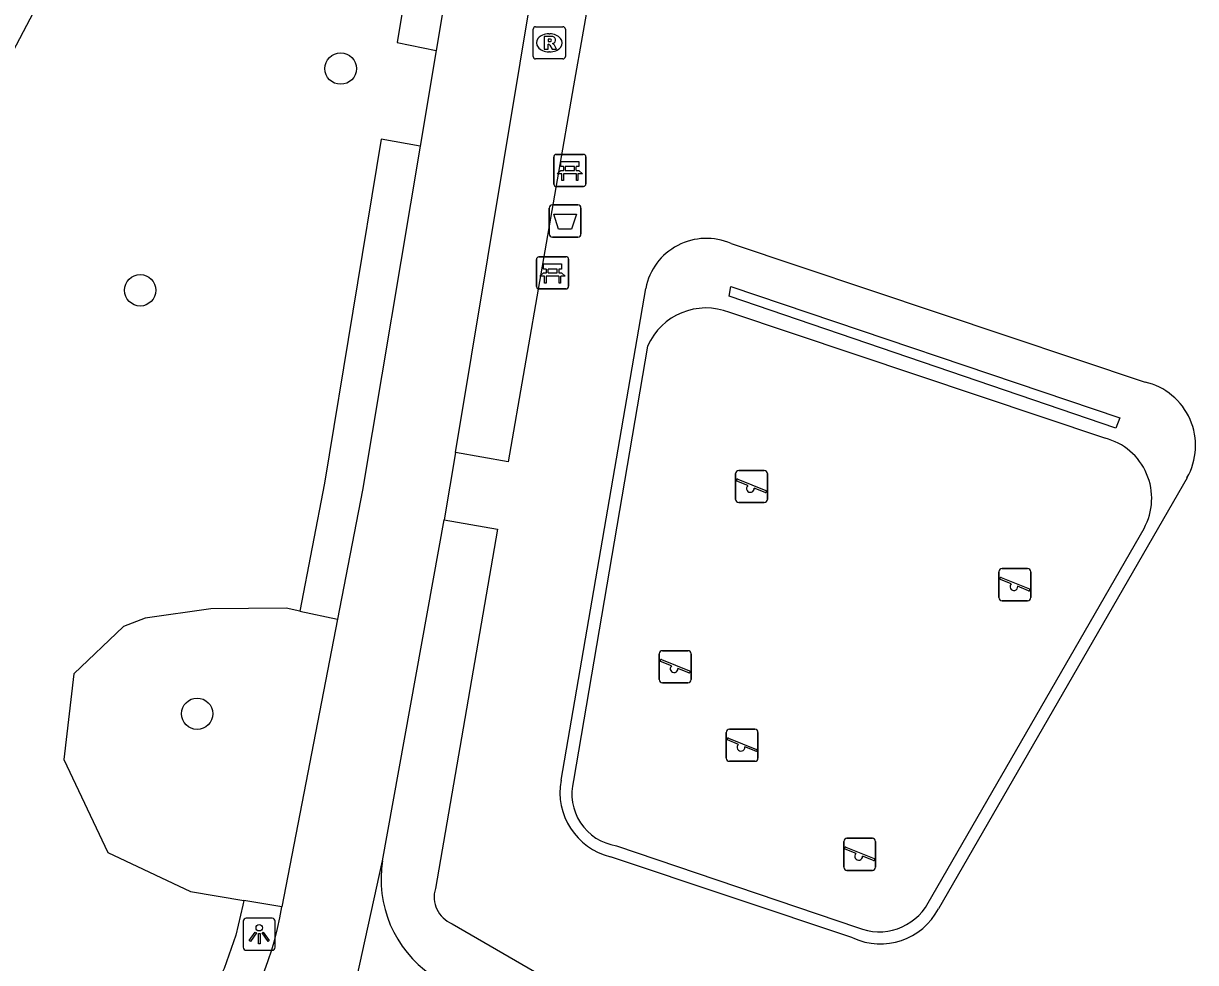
# Model space of a CAD drawing. Extents: x 162812 to 163818, y 381639 to 382470.
# Drawn here: x 163090.46 to 163126.93, y 381810.67 to 381839.9 of the extents above; entities that cross this region are included whole.
import ezdxf

# ---------------------------------------------------------------- set-up
doc = ezdxf.new("R2010")
doc.units = 0
for name, color, linetype in [('IMGEO_Afvalbak', 7, 'Continuous'), ('IMGEO_Bank', 7, 'Continuous'), ('IMGEO_Boom', 7, 'Continuous'), ('IMGEO_Groenvoorziening', 7, 'Continuous'), ('IMGEO_Lichtpunt', 7, 'Continuous'), ('IMGEO_Muur', 7, 'Continuous'), ('IMGEO_Rioolput', 7, 'Continuous'), ('IMGEO_Speelvoorziening', 7, 'Continuous'), ('IMGEO_Voetpad_gesloten', 7, 'Continuous'), ('IMGEO_Voetpad_open', 7, 'Continuous')]:
    doc.layers.add(name, color=color, linetype=linetype)

msp = doc.modelspace()

# ---------------------------------------------------------------- linework, layer by layer
at = {"layer": 'IMGEO_Afvalbak'}
for p, q in [((163106.817, 381833.352), (163106.817, 381834.152)), ((163106.817, 381834.152), (163106.817, 381833.352)), ((163106.917, 381834.252), (163107.707, 381834.252)), ((163107.707, 381834.252), (163106.917, 381834.252)), ((163107.807, 381834.152), (163107.807, 381833.352)), ((163107.807, 381833.352), (163107.807, 381834.152)), ((163107.707, 381833.252), (163106.917, 381833.252)), ((163106.917, 381833.252), (163107.707, 381833.252))]:
    msp.add_line(p, q, dxfattribs=at)
msp.add_lwpolyline([(163106.96, 381833.966), (163107.664, 381833.966), (163107.515, 381833.496), (163107.109, 381833.496), (163106.96, 381833.966)], dxfattribs=at)
for centre, start, end in [((163106.917, 381834.152), 90, 180), ((163106.917, 381834.152), 90, 180), ((163107.707, 381834.152), 0, 90), ((163107.707, 381834.152), 360, 90), ((163106.917, 381833.352), 180, 270), ((163106.917, 381833.352), 180, 270), ((163107.707, 381833.352), 270, 0), ((163107.707, 381833.352), 270, 0)]:
    msp.add_arc(centre, 0.1, start, end, dxfattribs=at)
at = {"layer": 'IMGEO_Bank'}
for p, q in [((163107.036, 381835.825), (163107.877, 381835.825)), ((163107.877, 381835.825), (163107.036, 381835.825)), ((163106.961, 381834.9), (163106.961, 381835.741)), ((163106.961, 381835.741), (163106.961, 381834.9)), ((163107.27, 381835.331), (163107.27, 381835.437)), ((163107.314, 381835.437), (163107.314, 381835.331)), ((163107.602, 381835.443), (163107.32, 381835.443)), ((163107.608, 381835.331), (163107.608, 381835.437)), ((163107.652, 381835.437), (163107.652, 381835.331)), ((163107.961, 381835.75), (163107.961, 381834.909)), ((163107.961, 381834.909), (163107.961, 381835.75)), ((163107.658, 381835.223), (163107.265, 381835.223)), ((163107.32, 381835.325), (163107.602, 381835.325)), ((163107.886, 381834.825), (163107.045, 381834.825)), ((163107.045, 381834.825), (163107.886, 381834.825)), ((163106.422, 381831.71), (163106.422, 381832.551)), ((163106.422, 381832.551), (163106.422, 381831.71)), ((163106.497, 381832.635), (163107.338, 381832.635)), ((163107.338, 381832.635), (163106.497, 381832.635)), ((163107.422, 381832.56), (163107.422, 381831.719)), ((163107.422, 381831.719), (163107.422, 381832.56)), ((163106.731, 381832.141), (163106.731, 381832.247)), ((163106.775, 381832.247), (163106.775, 381832.141)), ((163107.063, 381832.253), (163106.781, 381832.253)), ((163107.069, 381832.141), (163107.069, 381832.247)), ((163107.113, 381832.247), (163107.113, 381832.141)), ((163107.119, 381832.033), (163106.726, 381832.033)), ((163106.781, 381832.135), (163107.063, 381832.135)), ((163107.347, 381831.635), (163106.506, 381831.635)), ((163106.506, 381831.635), (163107.347, 381831.635))]:
    msp.add_line(p, q, dxfattribs=at)
for points in [[(163107.264, 381835.443), (163107.178, 381835.443), (163107.178, 381835.604), (163107.741, 381835.604), (163107.741, 381835.443), (163107.658, 381835.443)], [(163107.208, 381835.223), (163107.066, 381835.223), (163107.178, 381835.325), (163107.264, 381835.325)], [(163107.258, 381835.216), (163107.258, 381835.009), (163107.215, 381835.009), (163107.215, 381835.216)], [(163107.658, 381835.325), (163107.741, 381835.325), (163107.853, 381835.223), (163107.714, 381835.223)], [(163107.708, 381835.216), (163107.708, 381835.009), (163107.664, 381835.009), (163107.664, 381835.216)], [(163106.725, 381832.253), (163106.639, 381832.253), (163106.639, 381832.414), (163107.202, 381832.414), (163107.202, 381832.253), (163107.119, 381832.253)], [(163106.669, 381832.033), (163106.527, 381832.033), (163106.639, 381832.135), (163106.725, 381832.135)], [(163106.719, 381832.026), (163106.719, 381831.819), (163106.676, 381831.819), (163106.676, 381832.026)], [(163107.119, 381832.135), (163107.202, 381832.135), (163107.314, 381832.033), (163107.175, 381832.033)], [(163107.169, 381832.026), (163107.169, 381831.819), (163107.125, 381831.819), (163107.125, 381832.026)]]:
    msp.add_lwpolyline(points, dxfattribs=at)
for centre, radius, start, end in [((163107.039, 381835.747), 0.0779, 92.4484, 184.2845), ((163107.039, 381835.747), 0.0779, 92.4484, 184.2845), ((163107.883, 381835.747), 0.0779, 2.4484, 94.2845), ((163107.883, 381835.747), 0.0779, 2.4484, 94.2845), ((163107.263, 381835.436), 0.00671, 2.8957, 87.1043), ((163107.32, 381835.436), 0.00671, 92.8957, 177.1043), ((163107.602, 381835.436), 0.00671, 2.8957, 87.1043), ((163107.659, 381835.436), 0.00671, 92.8957, 177.1043), ((163107.208, 381835.216), 0.00671, 2.8957, 87.1043), ((163107.265, 381835.216), 0.00671, 92.8957, 177.1043), ((163107.263, 381835.332), 0.00671, 272.8957, 357.1043), ((163107.32, 381835.332), 0.00671, 182.8957, 267.1043), ((163107.602, 381835.332), 0.00671, 272.8957, 357.1043), ((163107.659, 381835.332), 0.00671, 182.8957, 267.1043), ((163107.657, 381835.216), 0.00671, 2.8957, 87.1043), ((163107.714, 381835.216), 0.00671, 92.8957, 177.1043), ((163107.039, 381834.903), 0.0779, 182.4484, 274.2845), ((163107.039, 381834.903), 0.0779, 182.4484, 274.2845), ((163107.883, 381834.903), 0.0779, 272.4484, 4.2845), ((163107.883, 381834.903), 0.0779, 272.4484, 4.2845), ((163106.5, 381832.557), 0.0779, 92.4484, 184.2845), ((163106.5, 381832.557), 0.0779, 92.4484, 184.2845), ((163107.344, 381832.557), 0.0779, 2.4484, 94.2845), ((163107.344, 381832.557), 0.0779, 2.4484, 94.2845), ((163106.724, 381832.246), 0.00671, 2.8957, 87.1043), ((163106.781, 381832.246), 0.00671, 92.8957, 177.1043), ((163107.063, 381832.246), 0.00671, 2.8957, 87.1043), ((163107.12, 381832.246), 0.00671, 92.8957, 177.1043), ((163106.669, 381832.026), 0.00671, 2.8957, 87.1043), ((163106.726, 381832.026), 0.00671, 92.8957, 177.1043), ((163106.724, 381832.142), 0.00671, 272.8957, 357.1043), ((163106.781, 381832.142), 0.00671, 182.8957, 267.1043), ((163107.063, 381832.142), 0.00671, 272.8957, 357.1043), ((163107.12, 381832.142), 0.00671, 182.8957, 267.1043), ((163107.118, 381832.026), 0.00671, 2.8957, 87.1043), ((163107.175, 381832.026), 0.00671, 92.8957, 177.1043), ((163106.5, 381831.713), 0.0779, 182.4484, 274.2845), ((163106.5, 381831.713), 0.0779, 182.4484, 274.2845), ((163107.344, 381831.713), 0.0779, 272.4484, 4.2845), ((163107.344, 381831.713), 0.0779, 272.4484, 4.2845)]:
    msp.add_arc(centre, radius, start, end, dxfattribs=at)
at = {"layer": 'IMGEO_Boom'}
for centre in [(163100.328, 381838.496), (163094.089, 381831.594), (163095.862, 381818.412)]:
    msp.add_circle(centre, 0.489, dxfattribs=at)
at = {"layer": 'IMGEO_Groenvoorziening'}
for points in [[(163076.88, 381813.818), (163098.212, 381854.416), (163097.666, 381854.748), (163092.744, 381857.74), (163073.629, 381869.358)], [(163105.668, 381861.359), (163105.323, 381858.982), (163102.085, 381839.303), (163103.298, 381839.057)], [(163102.801, 381836.083), (163101.591, 381836.3), (163099.829, 381825.588), (163099.058, 381821.608)], [(163099.058, 381821.608), (163098.633, 381821.699), (163096.287, 381821.678), (163094.247, 381821.393), (163093.573, 381821.127), (163092.023, 381819.659), (163091.717, 381816.986), (163093.084, 381814.089), (163095.654, 381812.885), (163097.313, 381812.601)], [(163099.058, 381821.608), (163100.231, 381821.355)], [(163097.313, 381812.601), (163097.285, 381812.456), (163097.065, 381811.518), (163096.699, 381810.48), (163096.323, 381809.712), (163095.3, 381808.222), (163090.397, 381802.347), (163076.88, 381813.818)], [(163098.497, 381812.398), (163097.313, 381812.601)]]:
    msp.add_lwpolyline(points, dxfattribs=at)
at = {"layer": 'IMGEO_Lichtpunt'}
for p, q in [((163097.295, 381811.953), (163097.295, 381811.146)), ((163097.295, 381811.953), (163097.295, 381811.146)), ((163098.197, 381812.048), (163097.389, 381812.048)), ((163098.197, 381812.048), (163097.389, 381812.048)), ((163098.291, 381811.146), (163098.291, 381811.953)), ((163098.291, 381811.146), (163098.291, 381811.953)), ((163097.389, 381811.052), (163098.197, 381811.052)), ((163097.389, 381811.052), (163098.197, 381811.052))]:
    msp.add_line(p, q, dxfattribs=at)
for points in [[(163097.669, 381811.617), (163097.708, 381811.589), (163097.52, 381811.327), (163097.482, 381811.354), (163097.669, 381811.617)], [(163097.771, 381811.569), (163097.818, 381811.569), (163097.818, 381811.247), (163097.771, 381811.247), (163097.771, 381811.569)], [(163097.881, 381811.589), (163097.919, 381811.616), (163098.106, 381811.354), (163098.067, 381811.326), (163097.881, 381811.589)]]:
    msp.add_lwpolyline(points, dxfattribs=at)
msp.add_circle((163097.794, 381811.751), 0.0994, dxfattribs=at)
for centre, start, end in [((163097.389, 381811.953), 90, 180), ((163097.389, 381811.953), 90, 180), ((163098.197, 381811.953), 0, 90), ((163098.197, 381811.953), 0, 90), ((163097.389, 381811.146), 180, 270), ((163097.389, 381811.146), 180, 270), ((163098.197, 381811.146), 270, 0), ((163098.197, 381811.146), 270, 360)]:
    msp.add_arc(centre, 0.0946, start, end, dxfattribs=at)
at = {"layer": 'IMGEO_Muur'}
for points in [[(163112.482, 381833.048), (163125.361, 381828.738)], [(163107.187, 381816.342), (163109.821, 381831.654)], [(163124.455, 381827.307), (163112.42, 381831.406), (163112.473, 381831.708), (163124.577, 381827.624), (163124.455, 381827.307)], [(163124.115, 381826.991), (163112.435, 381830.9)], [(163109.877, 381829.854), (163107.574, 381816.332)], [(163126.667, 381825.753), (163118.935, 381812.344)], [(163118.612, 381812.522), (163125.329, 381824.182)], [(163108.908, 381814.303), (163116.409, 381811.76)], [(163116.266, 381811.439), (163108.723, 381813.963)]]:
    msp.add_lwpolyline(points, dxfattribs=at)
for centre, radius, start, end in [((163111.71, 381831.285), 1.925, 66.3483, 168.9484), ((163111.696, 381829.057), 1.986, 68.1391, 156.3415), ((163124.901, 381826.759), 2.032, 330.3361, 76.9247), ((163123.633, 381825.116), 1.936, 331.1731, 75.5732), ((163109.214, 381815.965), 2.062, 169.4741, 256.2225), ((163109.157, 381815.919), 1.635, 165.3889, 261.2583), ((163117.085, 381813.372), 1.748, 247.2492, 330.911), ((163117.124, 381813.298), 2.047, 245.2255, 332.2359)]:
    msp.add_arc(centre, radius, start, end, dxfattribs=at)
at = {"layer": 'IMGEO_Rioolput'}
for p, q in [((163106.32, 381838.87), (163106.32, 381839.722)), ((163106.395, 381839.796), (163107.247, 381839.796)), ((163106.808, 381839.576), (163106.833, 381839.576)), ((163107.321, 381839.722), (163107.321, 381838.87)), ((163107.247, 381838.796), (163106.395, 381838.796)), ((163106.831, 381839.016), (163106.806, 381839.016))]:
    msp.add_line(p, q, dxfattribs=at)
for points in [[(163106.32, 381838.87), (163106.32, 381839.722)], [(163106.395, 381839.796), (163107.247, 381839.796)], [(163106.909, 381839.494), (163106.657, 381839.496), (163106.657, 381839.096)], [(163107.321, 381839.722), (163107.321, 381838.87)], [(163106.657, 381839.096), (163106.781, 381839.096), (163106.781, 381839.258), (163106.792, 381839.258)], [(163106.835, 381839.415), (163106.781, 381839.415), (163106.781, 381839.334)], [(163106.781, 381839.334), (163106.833, 381839.334)], [(163106.839, 381839.229), (163106.91, 381839.096), (163107.05, 381839.096), (163106.985, 381839.222)], [(163107.247, 381838.796), (163106.395, 381838.796)]]:
    msp.add_lwpolyline(points, dxfattribs=at)
for centre, radius, start, end in [((163106.397, 381839.72), 0.0765, 91.552, 178.448), ((163106.397, 381839.72), 0.0765, 91.552, 178.448), ((163106.908, 381839.384), 0.109, 350.3612, 89.416), ((163107.245, 381839.72), 0.0765, 1.552, 88.448), ((163107.245, 381839.72), 0.0765, 1.552, 88.448), ((163106.791, 381839.205), 0.0533, 26.0293, 88.6989), ((163106.817, 381839.523), 0.19, 274.7715, 282.9687), ((163106.841, 381839.319), 0.0964, 77.0061, 93.1865), ((163106.855, 381839.376), 0.0378, 276.6634, 79.6772), ((163106.906, 381839.384), 0.112, 277.5842, 350.9817), ((163106.89, 381839.169), 0.108, 29.5134, 73.7905), ((163106.397, 381838.872), 0.0765, 181.552, 268.448), ((163106.397, 381838.872), 0.0765, 181.552, 268.448), ((163107.245, 381838.872), 0.0765, 271.552, 358.448), ((163107.245, 381838.872), 0.0765, 271.552, 358.448)]:
    msp.add_arc(centre, radius, start, end, dxfattribs=at)
for centre, major_axis, ratio, start_param, end_param in [((163106.807, 381839.296), (-0.387, 0.002), 0.722429, 4.712389, 7.853982), ((163106.832, 381839.296), (-0.39, 0.002), 0.717154, 1.570796, 4.712389)]:
    msp.add_ellipse(centre, major_axis=major_axis, ratio=ratio, start_param=start_param, end_param=end_param, dxfattribs=at)
at = {"layer": 'IMGEO_Speelvoorziening'}
for p, q in [((163112.717, 381825.987), (163113.507, 381825.987)), ((163113.507, 381825.987), (163112.717, 381825.987)), ((163112.617, 381825.087), (163112.617, 381825.887)), ((163112.617, 381825.887), (163112.617, 381825.087)), ((163113, 381825.515), (163112.661, 381825.652)), ((163112.686, 381825.712), (163113.562, 381825.359)), ((163113.607, 381825.887), (163113.607, 381825.087)), ((163113.607, 381825.087), (163113.607, 381825.887)), ((163113.538, 381825.299), (163113.198, 381825.436)), ((163113.507, 381824.987), (163112.717, 381824.987)), ((163112.717, 381824.987), (163113.507, 381824.987)), ((163120.816, 381822.031), (163120.816, 381822.831)), ((163120.816, 381822.831), (163120.816, 381822.031)), ((163120.916, 381822.931), (163121.706, 381822.931)), ((163121.706, 381822.931), (163120.916, 381822.931)), ((163121.806, 381822.831), (163121.806, 381822.031)), ((163121.806, 381822.031), (163121.806, 381822.831)), ((163121.199, 381822.459), (163120.86, 381822.596)), ((163120.885, 381822.656), (163121.761, 381822.303)), ((163121.737, 381822.243), (163121.397, 381822.38)), ((163121.706, 381821.931), (163120.916, 381821.931)), ((163120.916, 381821.931), (163121.706, 381821.931)), ((163110.243, 381819.476), (163110.243, 381820.276)), ((163110.243, 381820.276), (163110.243, 381819.476)), ((163110.343, 381820.376), (163111.133, 381820.376)), ((163111.133, 381820.376), (163110.343, 381820.376)), ((163111.233, 381820.276), (163111.233, 381819.476)), ((163111.233, 381819.476), (163111.233, 381820.276)), ((163110.626, 381819.904), (163110.287, 381820.041)), ((163110.312, 381820.101), (163111.188, 381819.748)), ((163111.164, 381819.688), (163110.824, 381819.825)), ((163111.133, 381819.376), (163110.343, 381819.376)), ((163110.343, 381819.376), (163111.133, 381819.376)), ((163112.425, 381817.932), (163113.215, 381817.932)), ((163113.215, 381817.932), (163112.425, 381817.932)), ((163112.325, 381817.032), (163112.325, 381817.832)), ((163112.325, 381817.832), (163112.325, 381817.032)), ((163112.708, 381817.46), (163112.369, 381817.597)), ((163112.394, 381817.657), (163113.27, 381817.304)), ((163113.315, 381817.832), (163113.315, 381817.032)), ((163113.315, 381817.032), (163113.315, 381817.832)), ((163113.246, 381817.244), (163112.906, 381817.381)), ((163113.215, 381816.932), (163112.425, 381816.932)), ((163112.425, 381816.932), (163113.215, 381816.932)), ((163115.985, 381813.635), (163115.985, 381814.435)), ((163115.985, 381814.435), (163115.985, 381813.635)), ((163116.085, 381814.535), (163116.875, 381814.535)), ((163116.875, 381814.535), (163116.085, 381814.535)), ((163116.975, 381814.435), (163116.975, 381813.635)), ((163116.975, 381813.635), (163116.975, 381814.435)), ((163116.368, 381814.063), (163116.029, 381814.2)), ((163116.054, 381814.26), (163116.93, 381813.907)), ((163116.906, 381813.847), (163116.566, 381813.984)), ((163116.875, 381813.535), (163116.085, 381813.535)), ((163116.085, 381813.535), (163116.875, 381813.535))]:
    msp.add_line(p, q, dxfattribs=at)
for centre, radius, start, end in [((163112.717, 381825.887), 0.1, 90, 180), ((163112.717, 381825.887), 0.1, 90, 180), ((163113.507, 381825.887), 0.1, 0, 90), ((163113.507, 381825.887), 0.1, 360, 90), ((163112.674, 381825.682), 0.0327, 68.078, 248.078), ((163113.079, 381825.425), 0.12, 130.9928, 5.1632), ((163113.55, 381825.329), 0.0327, 248.078, 68.078), ((163112.717, 381825.087), 0.1, 180, 270), ((163112.717, 381825.087), 0.1, 180, 270), ((163113.507, 381825.087), 0.1, 270, 0), ((163113.507, 381825.087), 0.1, 270, 0), ((163120.916, 381822.831), 0.1, 90, 180), ((163120.916, 381822.831), 0.1, 90, 180), ((163121.706, 381822.831), 0.1, 0, 90), ((163121.706, 381822.831), 0.1, 360, 90), ((163120.873, 381822.626), 0.0327, 68.078, 248.078), ((163121.278, 381822.369), 0.12, 130.9928, 5.1632), ((163121.749, 381822.273), 0.0327, 248.078, 68.078), ((163120.916, 381822.031), 0.1, 180, 270), ((163120.916, 381822.031), 0.1, 180, 270), ((163121.706, 381822.031), 0.1, 270, 0), ((163121.706, 381822.031), 0.1, 270, 0), ((163110.343, 381820.276), 0.1, 90, 180), ((163110.343, 381820.276), 0.1, 90, 180), ((163111.133, 381820.276), 0.1, 0, 90), ((163111.133, 381820.276), 0.1, 360, 90), ((163110.3, 381820.071), 0.0327, 68.078, 248.078), ((163110.705, 381819.814), 0.12, 130.9928, 5.1632), ((163111.176, 381819.718), 0.0327, 248.078, 68.078), ((163110.343, 381819.476), 0.1, 180, 270), ((163110.343, 381819.476), 0.1, 180, 270), ((163111.133, 381819.476), 0.1, 270, 0), ((163111.133, 381819.476), 0.1, 270, 0), ((163112.425, 381817.832), 0.1, 90, 180), ((163112.425, 381817.832), 0.1, 90, 180), ((163113.215, 381817.832), 0.1, 0, 90), ((163113.215, 381817.832), 0.1, 360, 90), ((163112.382, 381817.627), 0.0327, 68.078, 248.078), ((163112.787, 381817.37), 0.12, 130.9928, 5.1632), ((163113.258, 381817.274), 0.0327, 248.078, 68.078), ((163112.425, 381817.032), 0.1, 180, 270), ((163112.425, 381817.032), 0.1, 180, 270), ((163113.215, 381817.032), 0.1, 270, 0), ((163113.215, 381817.032), 0.1, 270, 0), ((163116.085, 381814.435), 0.1, 90, 180), ((163116.085, 381814.435), 0.1, 90, 180), ((163116.875, 381814.435), 0.1, 0, 90), ((163116.875, 381814.435), 0.1, 360, 90), ((163116.042, 381814.23), 0.0327, 68.078, 248.078), ((163116.447, 381813.973), 0.12, 130.9928, 5.1632), ((163116.085, 381813.635), 0.1, 180, 270), ((163116.085, 381813.635), 0.1, 180, 270), ((163116.875, 381813.635), 0.1, 270, 0), ((163116.875, 381813.635), 0.1, 270, 0), ((163116.918, 381813.877), 0.0327, 248.078, 68.078)]:
    msp.add_arc(centre, radius, start, end, dxfattribs=at)
at = {"layer": 'IMGEO_Voetpad_gesloten'}
for points in [[(163106.512, 381858.816), (163105.724, 381853.567), (163103.298, 381839.057)], [(163103.907, 381826.548), (163106.415, 381841.671)], [(163103.298, 381839.057), (163102.801, 381836.083)], [(163102.801, 381836.083), (163101.01, 381825.376), (163100.231, 381821.355)], [(163103.907, 381826.548), (163103.546, 381824.454)], [(163101.631, 381813.839), (163103.546, 381824.454)], [(163100.231, 381821.355), (163098.497, 381812.398)], [(163099.426, 381807.286), (163100.83, 381810.188), (163101.631, 381813.839)]]:
    msp.add_lwpolyline(points, dxfattribs=at)
for centre, radius, start, end in [((163105.199, 381813.26), 3.615, 170.7819, 235.409), ((163088.353, 381814.07), 10.28, 320.0805, 350.6395)]:
    msp.add_arc(centre, radius, start, end, dxfattribs=at)
at = {"layer": 'IMGEO_Voetpad_open'}
for points in [[(163106.415, 381841.671), (163108.172, 381841.377), (163107.571, 381837.962), (163105.546, 381826.254), (163103.907, 381826.548)], [(163103.546, 381824.454), (163105.213, 381824.161), (163103.276, 381812.977)], [(163103.799, 381811.878), (163121.542, 381801.602), (163120.891, 381800.069)]]:
    msp.add_lwpolyline(points, dxfattribs=at)
msp.add_arc((163104.141, 381812.715), 0.904, 163.1384, 247.76, dxfattribs=at)

doc.saveas('drawing.dxf')
